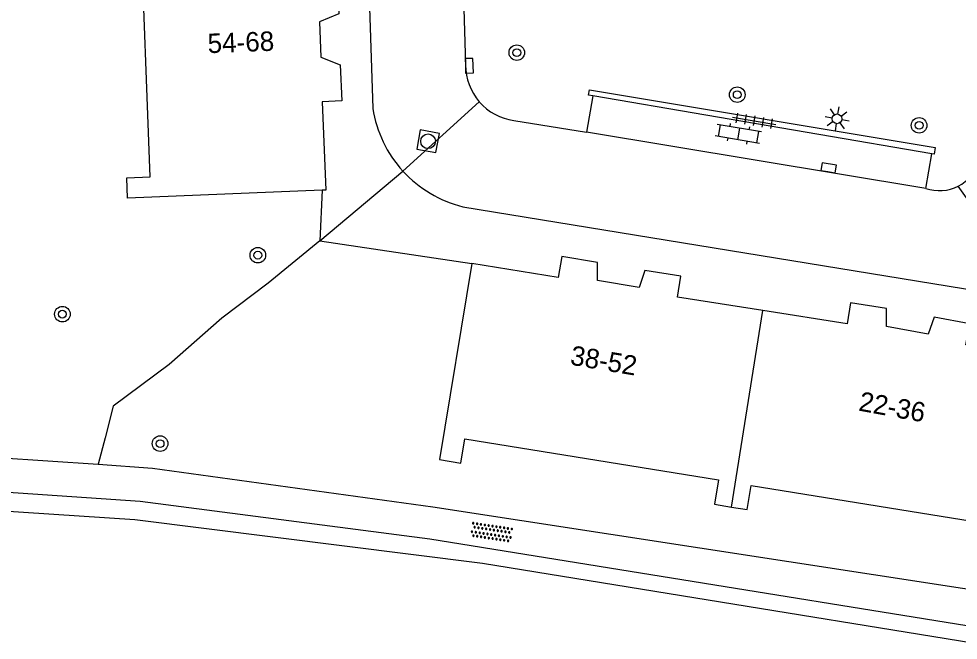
# Model space of a CAD drawing. Extents: x 132994 to 136000, y 393499 to 395512.
# Drawn here: x 133838.96 to 133887.19, y 395045.32 to 395077.24 of the extents above; entities that cross this region are included whole.
import ezdxf

# ---------------------------------------------------------------- set-up
doc = ezdxf.new("R2010")
doc.units = 0
for name, color, linetype in [('gg-anno-huisnummerreeks BGT', 7, 'Continuous'), ('gg-bbg-hoofdgebouw', 7, 'Continuous'), ('gg-bbg-tussenscheiding', 7, 'Continuous'), ('gg-knt-verharding', 7, 'Continuous'), ('gt-grn-groengrens', 7, 'Continuous'), ('gt-grn-weggrens', 7, 'Continuous'), ('gt-symb-boom', 7, 'Continuous'), ('gt-symb-klinker verharding', 7, 'Continuous'), ('gt-symb-kolk', 7, 'Continuous'), ('gt-symb-lichtmast', 7, 'Continuous'), ('gt-symb-overige verharding', 7, 'Continuous'), ('gt-symb-rioolschacht', 7, 'Continuous'), ('gt-symb-tegel verharding', 7, 'Continuous')]:
    doc.layers.add(name, color=color, linetype=linetype)

# ---------------------------------------------------------------- blocks, each defined once
blk = doc.blocks.new('gt0-BOOM')
at = {"layer": 'gt-symb-boom'}
for radius in [0.4, 0.2]:
    blk.add_circle((0, 0), radius, dxfattribs=at)
blk = doc.blocks.new('gt0-TEG1')
at = {"layer": 'gt-symb-tegel verharding'}
for p, q in [((-1.125, 0), (1.125, 0)), ((-0.9, -0.25), (-0.9, 0.25)), ((-0.45, -0.25), (-0.45, 0.25)), ((0, -0.25), (0, 0.25)), ((0.45, -0.25), (0.45, 0.25)), ((0.9, -0.25), (0.9, 0.25))]:
    blk.add_line(p, q, dxfattribs=at)
blk = doc.blocks.new('gt0-LMAST')
at = {"layer": 'gt-symb-lichtmast'}
for p, q in [((-0.005, 0.246), (-0.005, 0.621)), ((-0.182, 0.173), (-0.447, 0.438)), ((0.172, 0.173), (0.437, 0.438)), ((-0.255, -0.004), (-0.63, -0.004)), ((-0.182, -0.181), (-0.447, -0.446)), ((-0.005, -0.254), (-0.005, -0.629)), ((0.437, -0.446), (0.172, -0.181)), ((0.245, -0.004), (0.62, -0.004))]:
    blk.add_line(p, q, dxfattribs=at)
blk.add_circle((-0.005, -0.004), 0.25, dxfattribs=at)
blk = doc.blocks.new('gt0-KOLK')
at = {"layer": 'gt-symb-kolk'}
blk.add_lwpolyline([(0, 0), (0.375, 0), (0.375, 0.4), (-0.375, 0.4), (-0.375, 0), (0, 0)], dxfattribs=at)
blk = doc.blocks.new('gt0-KL1')
at = {"layer": 'gt-symb-klinker verharding'}
for p, q in [((-1.15, 0.3), (1.15, 0.3)), ((-1, -0.3), (-1, 0.3)), ((-0.5, 0.3), (-0.5, 0.45)), ((0, -0.3), (0, 0.3)), ((0.5, 0.3), (0.5, 0.45)), ((1, -0.3), (1, 0.3)), ((-1.15, -0.3), (1.15, -0.3)), ((-0.5, -0.45), (-0.5, -0.3)), ((0.5, -0.45), (0.5, -0.3))]:
    blk.add_line(p, q, dxfattribs=at)
blk = doc.blocks.new('gt0-RS')
at = {"layer": 'gt-symb-rioolschacht'}
blk.add_lwpolyline([(-0.5, -0.5), (0.5, -0.5), (0.5, 0.5), (-0.5, 0.5)], close=True, dxfattribs=at)
blk.add_circle((0, 0), 0.375, dxfattribs=at)
blk = doc.blocks.new('gt0-OVH')
at = {"layer": 'gt-symb-overige verharding'}
for points in [[(-0.972, 0.298), (-0.967, 0.308), (-0.965, 0.319), (-0.966, 0.33), (-0.971, 0.34), (-0.978, 0.348), (-0.988, 0.353), (-0.999, 0.355), (-1.01, 0.354), (-1.02, 0.349), (-1.028, 0.342), (-1.033, 0.332), (-1.035, 0.321), (-1.034, 0.31), (-1.029, 0.3), (-1.022, 0.292), (-1.012, 0.287), (-1.001, 0.285), (-0.99, 0.286), (-0.98, 0.291)], [(-0.872, 0.106), (-0.867, 0.116), (-0.865, 0.126), (-0.866, 0.137), (-0.871, 0.147), (-0.878, 0.156), (-0.888, 0.161), (-0.899, 0.163), (-0.91, 0.162), (-0.92, 0.157), (-0.928, 0.15), (-0.933, 0.14), (-0.935, 0.129), (-0.934, 0.118), (-0.929, 0.108), (-0.922, 0.1), (-0.912, 0.095), (-0.901, 0.092), (-0.89, 0.094), (-0.88, 0.098)], [(-0.772, 0.298), (-0.767, 0.308), (-0.765, 0.319), (-0.766, 0.33), (-0.771, 0.34), (-0.778, 0.348), (-0.788, 0.353), (-0.799, 0.355), (-0.81, 0.354), (-0.82, 0.349), (-0.828, 0.342), (-0.833, 0.332), (-0.835, 0.321), (-0.834, 0.31), (-0.829, 0.3), (-0.822, 0.292), (-0.812, 0.287), (-0.801, 0.285), (-0.79, 0.286), (-0.78, 0.291)], [(-0.672, 0.106), (-0.667, 0.116), (-0.665, 0.126), (-0.666, 0.137), (-0.671, 0.147), (-0.678, 0.156), (-0.688, 0.161), (-0.699, 0.163), (-0.71, 0.162), (-0.72, 0.157), (-0.728, 0.15), (-0.733, 0.14), (-0.735, 0.129), (-0.734, 0.118), (-0.729, 0.108), (-0.722, 0.1), (-0.712, 0.095), (-0.701, 0.092), (-0.69, 0.094), (-0.68, 0.098)], [(-0.572, 0.298), (-0.567, 0.308), (-0.565, 0.319), (-0.566, 0.33), (-0.571, 0.34), (-0.578, 0.348), (-0.588, 0.353), (-0.599, 0.355), (-0.61, 0.354), (-0.62, 0.349), (-0.628, 0.342), (-0.633, 0.332), (-0.635, 0.321), (-0.634, 0.31), (-0.629, 0.3), (-0.622, 0.292), (-0.612, 0.287), (-0.601, 0.285), (-0.59, 0.286), (-0.58, 0.291)], [(-0.472, 0.106), (-0.467, 0.116), (-0.465, 0.126), (-0.466, 0.137), (-0.471, 0.147), (-0.478, 0.156), (-0.488, 0.161), (-0.499, 0.163), (-0.51, 0.162), (-0.52, 0.157), (-0.528, 0.15), (-0.533, 0.14), (-0.535, 0.129), (-0.534, 0.118), (-0.529, 0.108), (-0.522, 0.1), (-0.512, 0.095), (-0.501, 0.092), (-0.49, 0.094), (-0.48, 0.098)], [(-0.372, 0.298), (-0.367, 0.308), (-0.365, 0.319), (-0.366, 0.33), (-0.371, 0.34), (-0.378, 0.348), (-0.388, 0.353), (-0.399, 0.355), (-0.41, 0.354), (-0.42, 0.349), (-0.428, 0.342), (-0.433, 0.332), (-0.435, 0.321), (-0.434, 0.31), (-0.429, 0.3), (-0.422, 0.292), (-0.412, 0.287), (-0.401, 0.285), (-0.39, 0.286), (-0.38, 0.291)], [(-0.272, 0.106), (-0.267, 0.116), (-0.265, 0.126), (-0.266, 0.137), (-0.271, 0.147), (-0.278, 0.156), (-0.288, 0.161), (-0.299, 0.163), (-0.31, 0.162), (-0.32, 0.157), (-0.328, 0.15), (-0.333, 0.14), (-0.335, 0.129), (-0.334, 0.118), (-0.329, 0.108), (-0.322, 0.1), (-0.312, 0.095), (-0.301, 0.092), (-0.29, 0.094), (-0.28, 0.098)], [(-0.172, 0.298), (-0.167, 0.308), (-0.165, 0.319), (-0.166, 0.33), (-0.171, 0.34), (-0.178, 0.348), (-0.188, 0.353), (-0.199, 0.355), (-0.21, 0.354), (-0.22, 0.349), (-0.228, 0.342), (-0.233, 0.332), (-0.235, 0.321), (-0.234, 0.31), (-0.229, 0.3), (-0.222, 0.292), (-0.212, 0.287), (-0.201, 0.285), (-0.19, 0.286), (-0.18, 0.291)], [(-0.072, 0.106), (-0.067, 0.116), (-0.065, 0.126), (-0.066, 0.137), (-0.071, 0.147), (-0.078, 0.156), (-0.088, 0.161), (-0.099, 0.163), (-0.11, 0.162), (-0.12, 0.157), (-0.128, 0.15), (-0.133, 0.14), (-0.135, 0.129), (-0.134, 0.118), (-0.129, 0.108), (-0.122, 0.1), (-0.112, 0.095), (-0.101, 0.092), (-0.09, 0.094), (-0.08, 0.098)], [(0.028, 0.298), (0.033, 0.308), (0.035, 0.319), (0.034, 0.33), (0.029, 0.34), (0.022, 0.348), (0.012, 0.353), (0.001, 0.355), (-0.01, 0.354), (-0.02, 0.349), (-0.028, 0.342), (-0.033, 0.332), (-0.035, 0.321), (-0.034, 0.31), (-0.029, 0.3), (-0.022, 0.292), (-0.012, 0.287), (-0.001, 0.285), (0.01, 0.286), (0.02, 0.291)], [(0.128, 0.106), (0.133, 0.116), (0.135, 0.126), (0.134, 0.137), (0.129, 0.147), (0.122, 0.156), (0.112, 0.161), (0.101, 0.163), (0.09, 0.162), (0.08, 0.157), (0.072, 0.15), (0.067, 0.14), (0.065, 0.129), (0.066, 0.118), (0.071, 0.108), (0.078, 0.1), (0.088, 0.095), (0.099, 0.092), (0.11, 0.094), (0.12, 0.098)], [(0.228, 0.298), (0.233, 0.308), (0.235, 0.319), (0.234, 0.33), (0.229, 0.34), (0.222, 0.348), (0.212, 0.353), (0.201, 0.355), (0.19, 0.354), (0.18, 0.349), (0.172, 0.342), (0.167, 0.332), (0.165, 0.321), (0.166, 0.31), (0.171, 0.3), (0.178, 0.292), (0.188, 0.287), (0.199, 0.285), (0.21, 0.286), (0.22, 0.291)], [(0.328, 0.106), (0.333, 0.116), (0.335, 0.126), (0.334, 0.137), (0.329, 0.147), (0.322, 0.156), (0.312, 0.161), (0.301, 0.163), (0.29, 0.162), (0.28, 0.157), (0.272, 0.15), (0.267, 0.14), (0.265, 0.129), (0.266, 0.118), (0.271, 0.108), (0.278, 0.1), (0.288, 0.095), (0.299, 0.092), (0.31, 0.094), (0.32, 0.098)], [(0.428, 0.298), (0.433, 0.308), (0.435, 0.319), (0.434, 0.33), (0.429, 0.34), (0.422, 0.348), (0.412, 0.353), (0.401, 0.355), (0.39, 0.354), (0.38, 0.349), (0.372, 0.342), (0.367, 0.332), (0.365, 0.321), (0.366, 0.31), (0.371, 0.3), (0.378, 0.292), (0.388, 0.287), (0.399, 0.285), (0.41, 0.286), (0.42, 0.291)], [(0.528, 0.106), (0.533, 0.116), (0.535, 0.126), (0.534, 0.137), (0.529, 0.147), (0.522, 0.156), (0.512, 0.161), (0.501, 0.163), (0.49, 0.162), (0.48, 0.157), (0.472, 0.15), (0.467, 0.14), (0.465, 0.129), (0.466, 0.118), (0.471, 0.108), (0.478, 0.1), (0.488, 0.095), (0.499, 0.092), (0.51, 0.094), (0.52, 0.098)], [(0.628, 0.298), (0.633, 0.308), (0.635, 0.319), (0.634, 0.33), (0.629, 0.34), (0.622, 0.348), (0.612, 0.353), (0.601, 0.355), (0.59, 0.354), (0.58, 0.349), (0.572, 0.342), (0.567, 0.332), (0.565, 0.321), (0.566, 0.31), (0.571, 0.3), (0.578, 0.292), (0.588, 0.287), (0.599, 0.285), (0.61, 0.286), (0.62, 0.291)], [(0.728, 0.106), (0.733, 0.116), (0.735, 0.126), (0.734, 0.137), (0.729, 0.147), (0.722, 0.156), (0.712, 0.161), (0.701, 0.163), (0.69, 0.162), (0.68, 0.157), (0.672, 0.15), (0.667, 0.14), (0.665, 0.129), (0.666, 0.118), (0.671, 0.108), (0.678, 0.1), (0.688, 0.095), (0.699, 0.092), (0.71, 0.094), (0.72, 0.098)], [(0.828, 0.298), (0.833, 0.308), (0.835, 0.319), (0.834, 0.33), (0.829, 0.34), (0.822, 0.348), (0.812, 0.353), (0.801, 0.355), (0.79, 0.354), (0.78, 0.349), (0.772, 0.342), (0.767, 0.332), (0.765, 0.321), (0.766, 0.31), (0.771, 0.3), (0.778, 0.292), (0.788, 0.287), (0.799, 0.285), (0.81, 0.286), (0.82, 0.291)], [(0.928, 0.106), (0.933, 0.116), (0.935, 0.126), (0.934, 0.137), (0.929, 0.147), (0.922, 0.156), (0.912, 0.161), (0.901, 0.163), (0.89, 0.162), (0.88, 0.157), (0.872, 0.15), (0.867, 0.14), (0.865, 0.129), (0.866, 0.118), (0.871, 0.108), (0.878, 0.1), (0.888, 0.095), (0.899, 0.092), (0.91, 0.094), (0.92, 0.098)], [(1.028, 0.298), (1.033, 0.308), (1.035, 0.319), (1.034, 0.33), (1.029, 0.34), (1.022, 0.348), (1.012, 0.353), (1.001, 0.355), (0.99, 0.354), (0.98, 0.349), (0.972, 0.342), (0.967, 0.332), (0.965, 0.321), (0.966, 0.31), (0.971, 0.3), (0.978, 0.292), (0.988, 0.287), (0.999, 0.285), (1.01, 0.286), (1.02, 0.291)], [(-0.972, -0.142), (-0.967, -0.132), (-0.965, -0.121), (-0.966, -0.11), (-0.971, -0.1), (-0.978, -0.092), (-0.988, -0.087), (-0.999, -0.085), (-1.01, -0.086), (-1.02, -0.091), (-1.028, -0.098), (-1.033, -0.108), (-1.035, -0.119), (-1.034, -0.13), (-1.029, -0.14), (-1.022, -0.148), (-1.012, -0.153), (-1.001, -0.155), (-0.99, -0.154), (-0.98, -0.149)], [(-0.872, -0.334), (-0.867, -0.324), (-0.865, -0.314), (-0.866, -0.303), (-0.871, -0.293), (-0.878, -0.284), (-0.888, -0.279), (-0.899, -0.277), (-0.91, -0.278), (-0.92, -0.283), (-0.928, -0.29), (-0.933, -0.3), (-0.935, -0.311), (-0.934, -0.322), (-0.929, -0.332), (-0.922, -0.34), (-0.912, -0.345), (-0.901, -0.348), (-0.89, -0.346), (-0.88, -0.342)], [(-0.772, -0.142), (-0.767, -0.132), (-0.765, -0.121), (-0.766, -0.11), (-0.771, -0.1), (-0.778, -0.092), (-0.788, -0.087), (-0.799, -0.085), (-0.81, -0.086), (-0.82, -0.091), (-0.828, -0.098), (-0.833, -0.108), (-0.835, -0.119), (-0.834, -0.13), (-0.829, -0.14), (-0.822, -0.148), (-0.812, -0.153), (-0.801, -0.155), (-0.79, -0.154), (-0.78, -0.149)], [(-0.672, -0.334), (-0.667, -0.324), (-0.665, -0.314), (-0.666, -0.303), (-0.671, -0.293), (-0.678, -0.284), (-0.688, -0.279), (-0.699, -0.277), (-0.71, -0.278), (-0.72, -0.283), (-0.728, -0.29), (-0.733, -0.3), (-0.735, -0.311), (-0.734, -0.322), (-0.729, -0.332), (-0.722, -0.34), (-0.712, -0.345), (-0.701, -0.348), (-0.69, -0.346), (-0.68, -0.342)], [(-0.572, -0.142), (-0.567, -0.132), (-0.565, -0.121), (-0.566, -0.11), (-0.571, -0.1), (-0.578, -0.092), (-0.588, -0.087), (-0.599, -0.085), (-0.61, -0.086), (-0.62, -0.091), (-0.628, -0.098), (-0.633, -0.108), (-0.635, -0.119), (-0.634, -0.13), (-0.629, -0.14), (-0.622, -0.148), (-0.612, -0.153), (-0.601, -0.155), (-0.59, -0.154), (-0.58, -0.149)], [(-0.472, -0.334), (-0.467, -0.324), (-0.465, -0.314), (-0.466, -0.303), (-0.471, -0.293), (-0.478, -0.284), (-0.488, -0.279), (-0.499, -0.277), (-0.51, -0.278), (-0.52, -0.283), (-0.528, -0.29), (-0.533, -0.3), (-0.535, -0.311), (-0.534, -0.322), (-0.529, -0.332), (-0.522, -0.34), (-0.512, -0.345), (-0.501, -0.348), (-0.49, -0.346), (-0.48, -0.342)], [(-0.372, -0.142), (-0.367, -0.132), (-0.365, -0.121), (-0.366, -0.11), (-0.371, -0.1), (-0.378, -0.092), (-0.388, -0.087), (-0.399, -0.085), (-0.41, -0.086), (-0.42, -0.091), (-0.428, -0.098), (-0.433, -0.108), (-0.435, -0.119), (-0.434, -0.13), (-0.429, -0.14), (-0.422, -0.148), (-0.412, -0.153), (-0.401, -0.155), (-0.39, -0.154), (-0.38, -0.149)], [(-0.272, -0.334), (-0.267, -0.324), (-0.265, -0.314), (-0.266, -0.303), (-0.271, -0.293), (-0.278, -0.284), (-0.288, -0.279), (-0.299, -0.277), (-0.31, -0.278), (-0.32, -0.283), (-0.328, -0.29), (-0.333, -0.3), (-0.335, -0.311), (-0.334, -0.322), (-0.329, -0.332), (-0.322, -0.34), (-0.312, -0.345), (-0.301, -0.348), (-0.29, -0.346), (-0.28, -0.342)], [(-0.172, -0.142), (-0.167, -0.132), (-0.165, -0.121), (-0.166, -0.11), (-0.171, -0.1), (-0.178, -0.092), (-0.188, -0.087), (-0.199, -0.085), (-0.21, -0.086), (-0.22, -0.091), (-0.228, -0.098), (-0.233, -0.108), (-0.235, -0.119), (-0.234, -0.13), (-0.229, -0.14), (-0.222, -0.148), (-0.212, -0.153), (-0.201, -0.155), (-0.19, -0.154), (-0.18, -0.149)], [(-0.072, -0.334), (-0.067, -0.324), (-0.065, -0.314), (-0.066, -0.303), (-0.071, -0.293), (-0.078, -0.284), (-0.088, -0.279), (-0.099, -0.277), (-0.11, -0.278), (-0.12, -0.283), (-0.128, -0.29), (-0.133, -0.3), (-0.135, -0.311), (-0.134, -0.322), (-0.129, -0.332), (-0.122, -0.34), (-0.112, -0.345), (-0.101, -0.348), (-0.09, -0.346), (-0.08, -0.342)], [(0.028, -0.142), (0.033, -0.132), (0.035, -0.121), (0.034, -0.11), (0.029, -0.1), (0.022, -0.092), (0.012, -0.087), (0.001, -0.085), (-0.01, -0.086), (-0.02, -0.091), (-0.028, -0.098), (-0.033, -0.108), (-0.035, -0.119), (-0.034, -0.13), (-0.029, -0.14), (-0.022, -0.148), (-0.012, -0.153), (-0.001, -0.155), (0.01, -0.154), (0.02, -0.149)], [(0.128, -0.334), (0.133, -0.324), (0.135, -0.314), (0.134, -0.303), (0.129, -0.293), (0.122, -0.284), (0.112, -0.279), (0.101, -0.277), (0.09, -0.278), (0.08, -0.283), (0.072, -0.29), (0.067, -0.3), (0.065, -0.311), (0.066, -0.322), (0.071, -0.332), (0.078, -0.34), (0.088, -0.345), (0.099, -0.348), (0.11, -0.346), (0.12, -0.342)], [(0.228, -0.142), (0.233, -0.132), (0.235, -0.121), (0.234, -0.11), (0.229, -0.1), (0.222, -0.092), (0.212, -0.087), (0.201, -0.085), (0.19, -0.086), (0.18, -0.091), (0.172, -0.098), (0.167, -0.108), (0.165, -0.119), (0.166, -0.13), (0.171, -0.14), (0.178, -0.148), (0.188, -0.153), (0.199, -0.155), (0.21, -0.154), (0.22, -0.149)], [(0.328, -0.334), (0.333, -0.324), (0.335, -0.314), (0.334, -0.303), (0.329, -0.293), (0.322, -0.284), (0.312, -0.279), (0.301, -0.277), (0.29, -0.278), (0.28, -0.283), (0.272, -0.29), (0.267, -0.3), (0.265, -0.311), (0.266, -0.322), (0.271, -0.332), (0.278, -0.34), (0.288, -0.345), (0.299, -0.348), (0.31, -0.346), (0.32, -0.342)], [(0.428, -0.142), (0.433, -0.132), (0.435, -0.121), (0.434, -0.11), (0.429, -0.1), (0.422, -0.092), (0.412, -0.087), (0.401, -0.085), (0.39, -0.086), (0.38, -0.091), (0.372, -0.098), (0.367, -0.108), (0.365, -0.119), (0.366, -0.13), (0.371, -0.14), (0.378, -0.148), (0.388, -0.153), (0.399, -0.155), (0.41, -0.154), (0.42, -0.149)], [(0.528, -0.334), (0.533, -0.324), (0.535, -0.314), (0.534, -0.303), (0.529, -0.293), (0.522, -0.284), (0.512, -0.279), (0.501, -0.277), (0.49, -0.278), (0.48, -0.283), (0.472, -0.29), (0.467, -0.3), (0.465, -0.311), (0.466, -0.322), (0.471, -0.332), (0.478, -0.34), (0.488, -0.345), (0.499, -0.348), (0.51, -0.346), (0.52, -0.342)], [(0.628, -0.142), (0.633, -0.132), (0.635, -0.121), (0.634, -0.11), (0.629, -0.1), (0.622, -0.092), (0.612, -0.087), (0.601, -0.085), (0.59, -0.086), (0.58, -0.091), (0.572, -0.098), (0.567, -0.108), (0.565, -0.119), (0.566, -0.13), (0.571, -0.14), (0.578, -0.148), (0.588, -0.153), (0.599, -0.155), (0.61, -0.154), (0.62, -0.149)], [(0.728, -0.334), (0.733, -0.324), (0.735, -0.314), (0.734, -0.303), (0.729, -0.293), (0.722, -0.284), (0.712, -0.279), (0.701, -0.277), (0.69, -0.278), (0.68, -0.283), (0.672, -0.29), (0.667, -0.3), (0.665, -0.311), (0.666, -0.322), (0.671, -0.332), (0.678, -0.34), (0.688, -0.345), (0.699, -0.348), (0.71, -0.346), (0.72, -0.342)], [(0.828, -0.142), (0.833, -0.132), (0.835, -0.121), (0.834, -0.11), (0.829, -0.1), (0.822, -0.092), (0.812, -0.087), (0.801, -0.085), (0.79, -0.086), (0.78, -0.091), (0.772, -0.098), (0.767, -0.108), (0.765, -0.119), (0.766, -0.13), (0.771, -0.14), (0.778, -0.148), (0.788, -0.153), (0.799, -0.155), (0.81, -0.154), (0.82, -0.149)], [(0.928, -0.334), (0.933, -0.324), (0.935, -0.314), (0.934, -0.303), (0.929, -0.293), (0.922, -0.284), (0.912, -0.279), (0.901, -0.277), (0.89, -0.278), (0.88, -0.283), (0.872, -0.29), (0.867, -0.3), (0.865, -0.311), (0.866, -0.322), (0.871, -0.332), (0.878, -0.34), (0.888, -0.345), (0.899, -0.348), (0.91, -0.346), (0.92, -0.342)], [(1.028, -0.142), (1.033, -0.132), (1.035, -0.121), (1.034, -0.11), (1.029, -0.1), (1.022, -0.092), (1.012, -0.087), (1.001, -0.085), (0.99, -0.086), (0.98, -0.091), (0.972, -0.098), (0.967, -0.108), (0.965, -0.119), (0.966, -0.13), (0.971, -0.14), (0.978, -0.148), (0.988, -0.153), (0.999, -0.155), (1.01, -0.154), (1.02, -0.149)]]:
    blk.add_lwpolyline(points, close=True, dxfattribs=at)

msp = doc.modelspace()

# ---------------------------------------------------------------- linework, layer by layer
at = {"layer": 'gg-bbg-hoofdgebouw'}
for points in [[(133854.212, 395083.241), (133854.36, 395079.34), (133855.36, 395079.35), (133855.39, 395077.5), (133854.4, 395077.09), (133854.47, 395075.27), (133855.46, 395074.88), (133855.54, 395073.02), (133854.54, 395072.98), (133854.73, 395068.44), (133854.53, 395068.432)], [(133854.53, 395068.432), (133844.54, 395068.02), (133844.5, 395069.07), (133845.71, 395069.12), (133845.21, 395082.32), (133844.01, 395082.27), (133843.984, 395082.917)], [(133877.152, 395062.251), (133872.77, 395062.94), (133872.94, 395064.03), (133871.1, 395064.32), (133870.81, 395063.44), (133868.67, 395063.8), (133868.67, 395064.73), (133866.83, 395065.03), (133866.65, 395063.95), (133862.21, 395064.68)], [(133862.21, 395064.68), (133860.56, 395054.6), (133861.65, 395054.42), (133861.85, 395055.66), (133874.88, 395053.56), (133874.67, 395052.31), (133875.555, 395052.163)], [(133889.054, 395060.227), (133887.58, 395060.5), (133887.78, 395061.58), (133885.95, 395061.92), (133885.64, 395061.04), (133883.5, 395061.43), (133883.5, 395062.36), (133881.65, 395062.65), (133881.48, 395061.57), (133877.152, 395062.251)], [(133875.555, 395052.163), (133876.36, 395052.03), (133876.56, 395053.26), (133889.59, 395051.16), (133889.39, 395049.94), (133890.44, 395049.75)]]:
    msp.add_lwpolyline(points, dxfattribs=at)
at = {"layer": 'gg-bbg-tussenscheiding'}
msp.add_line((133875.555, 395052.163), (133877.152, 395062.251), dxfattribs=at)
at = {"layer": 'gg-knt-verharding'}
for p, q in [((133856.265, 395098.875), (133857.13, 395072.64)), ((133861.763, 395079.204), (133861.89, 395074.87)), ((133868.432, 395073.278), (133868.112, 395071.411)), ((133885.83, 395070.306), (133868.432, 395073.278)), ((133864.38, 395072.02), (133868.112, 395071.411)), ((133885.526, 395068.531), (133868.112, 395071.411)), ((133885.526, 395068.531), (133885.83, 395070.306)), ((133854.53, 395068.432), (133854.42, 395065.84)), ((133861.75, 395067.59), (133888.704, 395063.177)), ((133854.42, 395065.84), (133862.21, 395064.68)), ((133811.651, 395056.5), (133843.027, 395054.357))]:
    msp.add_line(p, q, dxfattribs=at)
for points in [[(133868.432, 395073.278), (133868.207, 395073.316), (133868.253, 395073.585), (133886.004, 395070.63), (133885.945, 395070.286), (133885.83, 395070.306)], [(133810.349, 395054.838), (133845.185, 395052.47), (133860.069, 395050.529), (133899.504, 395044.155)], [(133843.027, 395054.357), (133845.831, 395054.166), (133860.213, 395052.172), (133901.121, 395045.88)]]:
    msp.add_lwpolyline(points, dxfattribs=at)
for centre, radius, start, end in [((133864.771, 395074.874), 2.881, 180.0821, 221.1296), ((133864.769, 395074.872), 2.878, 221.1201, 262.2246), ((133863.256, 395073.606), 6.201, 188.9587, 222.4505), ((133886.221, 395070.548), 2.133, 296.9179, 342.872), ((133863.255, 395073.605), 6.201, 222.4513, 255.9511), ((133886.221, 395070.549), 2.135, 251.0056, 296.9155)]:
    msp.add_arc(centre, radius, start, end, dxfattribs=at)
at = {"layer": 'gt-grn-groengrens'}
for points in [[(133854.42, 395065.84), (133851.755, 395063.66), (133849.378, 395061.858), (133846.674, 395059.482), (133843.807, 395057.351), (133843.397, 395055.712), (133843.027, 395054.357)], [(133898.794, 395043.398), (133862.765, 395049.256), (133844.91, 395051.507), (133809.569, 395053.842)]]:
    msp.add_lwpolyline(points, dxfattribs=at)
at = {"layer": 'gt-grn-weggrens'}
for p, q in [((133858.68, 395069.42), (133862.601, 395072.979)), ((133854.42, 395065.84), (133858.68, 395069.42)), ((133891.37, 395062.74), (133887.187, 395068.646))]:
    msp.add_line(p, q, dxfattribs=at)

# ---------------------------------------------------------------- block references
at = {"layer": 'gt-symb-boom'}
for p in [(133864.527, 395075.504), (133875.843, 395073.344), (133885.18, 395071.768), (133851.231, 395065.099), (133841.198, 395062.07), (133846.214, 395055.42)]:
    msp.add_blockref('gt0-BOOM', p, dxfattribs=at)
at = {"layer": 'gt-symb-klinker verharding', "rotation": 170.3304947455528}
msp.add_blockref('gt0-KL1', (133875.9, 395071.328), dxfattribs=at)
at = {"layer": 'gt-symb-kolk'}
for p, rotation in [((133861.887, 395074.825), -88.39613722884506), ((133880.499, 395069.39), -9.669505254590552)]:
    msp.add_blockref('gt0-KOLK', p, dxfattribs=dict(at, rotation=rotation))
at = {"layer": 'gt-symb-lichtmast', "rotation": 170.33049474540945}
msp.add_blockref('gt0-LMAST', (133880.962, 395072.101), dxfattribs=at)
at = {"layer": 'gt-symb-overige verharding', "rotation": -8.510934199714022}
msp.add_blockref('gt0-OVH', (133863.232, 395050.866), dxfattribs=at)
at = {"layer": 'gt-symb-rioolschacht', "rotation": -10.366322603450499}
msp.add_blockref('gt0-RS', (133859.97, 395070.95), dxfattribs=at)
at = {"layer": 'gt-symb-tegel verharding', "rotation": -9.500010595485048}
msp.add_blockref('gt0-TEG1', (133876.717, 395072.003), dxfattribs=at)

# ---------------------------------------------------------------- texts
at = {"layer": 'gg-anno-huisnummerreeks BGT'}
for s, rotation, p in [('54-68', 2.2, (133848.671, 395075.475)), ('38-52', 350.4, (133867.224, 395059.482)), ('22-36', 349.7, (133882.033, 395057.122))]:
    msp.add_text(s, height=1, rotation=rotation, dxfattribs=at).set_placement(p)

doc.saveas('drawing.dxf')
